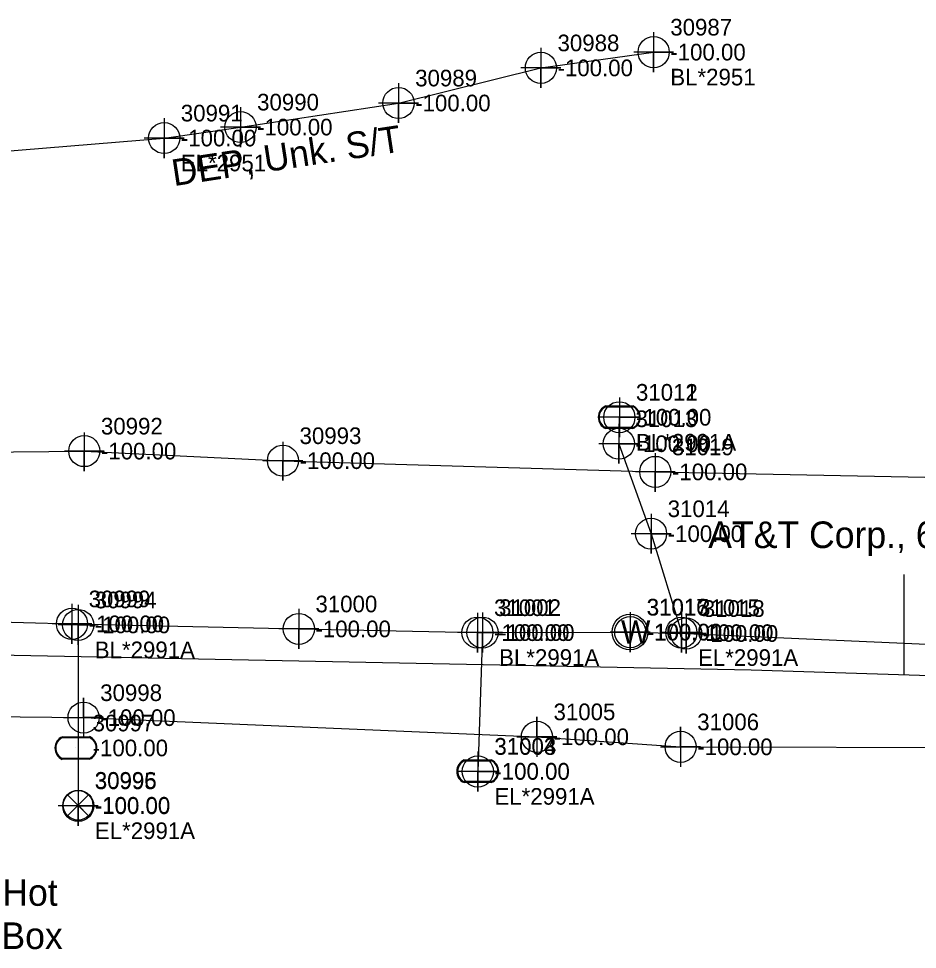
# Model space of a CAD drawing. Extents: x 2083698 to 2094313, y 743246 to 752873.
# Drawn here: x 2089203.2 to 2089338.3, y 744330.2 to 744470.1 of the extents above; entities that cross this region are included whole.
import ezdxf

# ---------------------------------------------------------------- set-up
doc = ezdxf.new("R2010")
doc.units = 0
for name, color, linetype in [('COGO Default Chain', 7, 'Continuous'), ('COGO Default Curve', 7, 'Continuous'), ('COGO Default Point Number', 7, 'Continuous'), ('Default Symbol Cogo Comment', 7, 'Continuous'), ('Exist Guardrail', 7, 'Continuous'), ('Exist Property Iron Pin Leader', 7, 'Continuous'), ('Exist Property Iron Pin Text', 7, 'Continuous'), ('Exist Property Line', 7, 'Continuous'), ('Exist Property Monument Leader', 7, 'Continuous'), ('Exist Property Monument Text', 7, 'Continuous'), ('Exist Right of Way Line', 7, 'Continuous'), ('Exist Right of Way Line Leader', 7, 'Continuous'), ('Exist Right of Way Line Text', 7, 'Continuous'), ('Exist Right of Way Width CELL', 7, 'Continuous'), ('Exist Roads EOP', 7, 'Continuous'), ('Exist Roads EOP Leader', 7, 'Continuous'), ('Exist Roads EOP Text', 7, 'Continuous'), ('Exist Utilities Gas UG Line SUE LOS B', 7, 'Continuous'), ('Exist Utilities Other Pole CELL', 7, 'Continuous'), ('Exist Utilities Power Pole Cogo Comment', 7, 'Continuous'), ('Exist Utilities Power Pole Cogo Elevation', 7, 'Continuous'), ('Exist Utilities Power Pole Cogo Number', 7, 'Continuous'), ('Exist Utilities Power UG Cable SUE LOS B', 7, 'Continuous'), ('Exist Utilities Power UG Cable SUE LOS B Text', 7, 'Continuous'), ('Exist Utilities Telephone UG Cable SUE LOS C', 7, 'Continuous'), ('Exist Utilities Telephone UG Cable SUE LOS C Leader', 7, 'Continuous'), ('Exist Utilities Telephone UG Cable SUE LOS C Text', 7, 'Continuous'), ('Exist Utilities Telephone UG Conduit SUE LOS B', 7, 'Continuous'), ('Exist Utilities Water UG Line SUE LOS B', 7, 'Continuous'), ('Exist Utilities Water Valve Text', 7, 'Continuous'), ('Old_Level_20', 7, 'Continuous'), ('Scratch_Level_2', 7, 'Continuous')]:
    doc.layers.add(name, color=color, linetype=linetype)

msp = doc.modelspace()

# ---------------------------------------------------------------- linework, layer by layer
at = {"layer": 'COGO Default Curve'}
for points in [[(2089209.92, 744365.03), (2089215.92, 744365.03), (2089212.92, 744365.03), (2089212.92, 744368.03), (2089212.92, 744362.03)], [(2089278.07, 744362.15), (2089284.07, 744362.15), (2089281.07, 744362.15), (2089281.07, 744365.15), (2089281.07, 744359.15)], [(2089299.67, 744360.64), (2089305.67, 744360.64), (2089302.67, 744360.64), (2089302.67, 744363.64), (2089302.67, 744357.64)]]:
    msp.add_lwpolyline(points, dxfattribs=at)
for centre in [(2089212.92, 744365.03), (2089281.07, 744362.15), (2089302.67, 744360.64)]:
    msp.add_circle(centre, 2.34, dxfattribs=at)
at = {"layer": 'COGO Default Point Number'}
for points in [[(2089293.46, 744413.19), (2089293.46, 744407.19), (2089293.46, 744410.19), (2089296.46, 744410.19), (2089290.46, 744410.19)], [(2089293.39, 744409.22), (2089293.39, 744403.22), (2089293.39, 744406.22), (2089296.39, 744406.22), (2089290.39, 744406.22)], [(2089298.23, 744395.69), (2089298.23, 744389.69), (2089298.23, 744392.69), (2089301.23, 744392.69), (2089295.23, 744392.69)], [(2089211.18, 744382.13), (2089211.18, 744376.13), (2089211.18, 744379.13), (2089214.18, 744379.13), (2089208.18, 744379.13)], [(2089212.1, 744381.97), (2089212.1, 744375.97), (2089212.1, 744378.97), (2089215.1, 744378.97), (2089209.1, 744378.97)], [(2089245.28, 744381.37), (2089245.28, 744375.37), (2089245.28, 744378.37), (2089248.28, 744378.37), (2089242.28, 744378.37)], [(2089272.12, 744380.81), (2089272.12, 744374.81), (2089272.12, 744377.81), (2089275.12, 744377.81), (2089269.12, 744377.81)], [(2089272.89, 744380.82), (2089272.89, 744374.82), (2089272.89, 744377.82), (2089275.89, 744377.82), (2089269.89, 744377.82)], [(2089295.1, 744380.88), (2089295.1, 744374.88), (2089295.1, 744377.88), (2089298.1, 744377.88), (2089292.1, 744377.88)], [(2089302.79, 744380.81), (2089302.79, 744374.81), (2089302.79, 744377.81), (2089305.79, 744377.81), (2089299.79, 744377.81)], [(2089303.51, 744380.68), (2089303.51, 744374.68), (2089303.51, 744377.68), (2089306.51, 744377.68), (2089300.51, 744377.68)], [(2089272.18, 744359.94), (2089272.18, 744353.94), (2089272.18, 744356.94), (2089275.18, 744356.94), (2089269.18, 744356.94)], [(2089212.12, 744354.78), (2089212.12, 744348.78), (2089212.12, 744351.78), (2089215.12, 744351.78), (2089209.12, 744351.78)]]:
    msp.add_lwpolyline(points, dxfattribs=at)
for centre in [(2089293.46, 744410.19), (2089293.39, 744406.22), (2089298.23, 744392.69), (2089211.18, 744379.13), (2089212.1, 744378.97), (2089245.28, 744378.37), (2089272.12, 744377.81), (2089272.89, 744377.82), (2089295.1, 744377.88), (2089302.79, 744377.81), (2089303.51, 744377.68), (2089272.18, 744356.94), (2089212.12, 744351.78)]:
    msp.add_circle(centre, 2.34, dxfattribs=at)
at = {"layer": 'Exist Guardrail'}
for p, q in [((2089293.46, 744410.2), (2089293.46, 744410.2)), ((2089211.78, 744360.47), (2089211.78, 744360.47)), ((2089272.17, 744356.97), (2089272.17, 744356.97))]:
    msp.add_line(p, q, dxfattribs=at)
for points in [[(2089291.42, 744411.9), (2089295.5, 744411.9)], [(2089291.42, 744411.77), (2089295.5, 744411.77)], [(2089295.5, 744408.64), (2089291.4, 744408.64)], [(2089295.5, 744408.5), (2089291.4, 744408.5)], [(2089209.74, 744362.17), (2089213.81, 744362.17)], [(2089209.74, 744362.03), (2089213.81, 744362.03)], [(2089213.81, 744358.91), (2089209.71, 744358.91)], [(2089213.81, 744358.77), (2089209.71, 744358.77)], [(2089270.13, 744358.67), (2089274.21, 744358.67)], [(2089270.13, 744358.53), (2089274.21, 744358.53)], [(2089274.21, 744355.41), (2089270.11, 744355.41)], [(2089274.21, 744355.27), (2089270.11, 744355.27)]]:
    msp.add_lwpolyline(points, dxfattribs=at)
for centre, radius, start, end in [((2089292.15, 744410.2), 1.86, 113.178, 245.9794), ((2089292.16, 744410.2), 1.73, 115.3009, 243.7824), ((2089294.75, 744410.2), 1.86, 293.6483, 66.3084), ((2089294.77, 744410.2), 1.73, 295.1272, 64.8728), ((2089210.47, 744360.46), 1.86, 113.178, 245.9794), ((2089210.48, 744360.46), 1.73, 115.3009, 243.7824), ((2089213.07, 744360.47), 1.86, 293.6483, 66.3084), ((2089213.08, 744360.47), 1.73, 295.1272, 64.8728), ((2089270.87, 744356.96), 1.86, 113.178, 245.9794), ((2089270.88, 744356.96), 1.73, 115.3009, 243.7824), ((2089273.47, 744356.97), 1.86, 293.6483, 66.3084), ((2089273.48, 744356.97), 1.73, 295.1272, 64.8728)]:
    msp.add_arc(centre, radius, start, end, dxfattribs=at)
at = {"layer": 'Exist Property Iron Pin Text'}
for points in [[(2089298.62, 744468.1), (2089298.62, 744462.1), (2089298.62, 744465.1), (2089301.62, 744465.1), (2089295.62, 744465.1)], [(2089281.67, 744465.73), (2089281.67, 744459.73), (2089281.67, 744462.73), (2089284.67, 744462.73), (2089278.67, 744462.73)], [(2089260.27, 744460.45), (2089260.27, 744454.45), (2089260.27, 744457.45), (2089263.27, 744457.45), (2089257.27, 744457.45)], [(2089236.51, 744456.83), (2089236.51, 744450.83), (2089236.51, 744453.83), (2089239.51, 744453.83), (2089233.51, 744453.83)], [(2089225.04, 744455.18), (2089225.04, 744449.18), (2089225.04, 744452.18), (2089228.04, 744452.18), (2089222.04, 744452.18)]]:
    msp.add_lwpolyline(points, dxfattribs=at)
for centre in [(2089298.62, 744465.1), (2089281.67, 744462.73), (2089260.27, 744457.45), (2089236.51, 744453.83), (2089225.04, 744452.18)]:
    msp.add_circle(centre, 2.34, dxfattribs=at)
at = {"layer": 'Exist Right of Way Line Text'}
for points in [[(2089213, 744407.93), (2089213.03, 744402.11), (2089213.01, 744405.11), (2089216.03, 744405.11), (2089210.03, 744405.11)], [(2089242.85, 744406.49), (2089242.89, 744400.67), (2089242.87, 744403.67), (2089245.89, 744403.67), (2089239.89, 744403.67)], [(2089298.84, 744404.8), (2089298.87, 744398.98), (2089298.86, 744401.98), (2089301.87, 744401.98), (2089295.87, 744401.98)]]:
    msp.add_lwpolyline(points, dxfattribs=at)
for centre in [(2089213.03, 744405.11), (2089242.89, 744403.67), (2089298.87, 744401.98)]:
    msp.add_circle(centre, 2.34, dxfattribs=at)
at = {"layer": 'Exist Roads EOP'}
msp.add_lwpolyline([(2089213.67, 744353.43), (2089210.52, 744350.28), (2089212.1, 744351.85), (2089213.67, 744350.28), (2089210.52, 744353.43)], dxfattribs=at)
msp.add_circle((2089212.1, 744351.85), 2.23, dxfattribs=at)
at = {"layer": 'Exist Utilities Gas UG Line SUE LOS B'}
msp.add_lwpolyline([(2088807.97, 744361.31), (2088852.53, 744361.47), (2088896.8, 744362.56), (2088962.47, 744363.66), (2088995.63, 744362.86), (2089044.7, 744362.15), (2089088.92, 744362.44), (2089108.93, 744362.67), (2089119.84, 744365.42), (2089165.33, 744365.52), (2089165.36, 744365.55), (2089212.92, 744365.03), (2089281.07, 744362.15), (2089302.67, 744360.64), (2089349.52, 744360.54), (2089404.71, 744359.19), (2089426.97, 744358.14), (2089430.13, 744363.55), (2089440.89, 744394.23)], dxfattribs=at)
at = {"layer": 'Exist Utilities Power Pole Cogo Number'}
msp.add_line((2089295.06, 744377.9), (2089295.06, 744377.9), dxfattribs=at)
msp.add_circle((2089295.06, 744377.9), 2.69, dxfattribs=at)
at = {"layer": 'Exist Utilities Power UG Cable SUE LOS B'}
msp.add_line((2089164.76, 744447.26), (2089225.04, 744452.18), dxfattribs=at)
msp.add_lwpolyline([(2089225.04, 744452.18), (2089236.51, 744453.83), (2089260.27, 744457.45), (2089281.67, 744462.73), (2089298.62, 744465.1)], dxfattribs=at)
at = {"layer": 'Exist Utilities Telephone UG Cable SUE LOS C'}
msp.add_lwpolyline([(2088759.65, 744370.97), (2088919.17, 744374.66), (2089031.12, 744376.07), (2089174.71, 744374.98), (2089313.29, 744372.22), (2089373.41, 744370.32), (2089376.41, 744356.43)], dxfattribs=at)
at = {"layer": 'Exist Utilities Telephone UG Cable SUE LOS C Leader'}
msp.add_line((2089336.29, 744371.49), (2089336.29, 744386.53), dxfattribs=at)
at = {"layer": 'Exist Utilities Telephone UG Conduit SUE LOS B'}
msp.add_lwpolyline([(2088802.38, 744402.7), (2088840.26, 744402.72), (2088907.76, 744404.72), (2088959, 744404.26), (2089005.48, 744406.1), (2089037.44, 744405.7), (2089058.23, 744407.02), (2089102.88, 744406.36), (2089154.58, 744404.53), (2089213.03, 744405.11), (2089242.89, 744403.67), (2089298.87, 744401.98), (2089347, 744401.02), (2089376.82, 744400.29), (2089424.67, 744399.53), (2089465.12, 744399.36), (2089487.47, 744399.37), (2089543.2, 744398.02)], dxfattribs=at)
at = {"layer": 'Exist Utilities Water UG Line SUE LOS B'}
for p, q in [((2089212.1, 744378.97), (2089212.12, 744351.78)), ((2089272.89, 744377.82), (2089272.18, 744356.94))]:
    msp.add_line(p, q, dxfattribs=at)
for points in [[(2089293.46, 744410.19), (2089293.39, 744406.22), (2089298.23, 744392.69), (2089302.79, 744377.81)], [(2088808.27, 744378.65), (2088851.64, 744379.93), (2088896.97, 744381.18), (2088955.72, 744381.3), (2088994.48, 744381.32), (2089043.67, 744382.01), (2089088.68, 744381.48), (2089152.98, 744380.75), (2089211.18, 744379.13), (2089245.28, 744378.37), (2089272.12, 744377.81), (2089295.1, 744377.88), (2089303.51, 744377.68), (2089349.87, 744375.62), (2089377.83, 744374.3), (2089423.75, 744372.87), (2089447.64, 744371.96), (2089486.72, 744370.6), (2089527.78, 744369.37), (2089565.49, 744368.81)]]:
    msp.add_lwpolyline(points, dxfattribs=at)

# ---------------------------------------------------------------- texts
at = {"layer": 'COGO Default Chain'}
for p in [(2089215.42, 744363.78), (2089283.57, 744360.9), (2089305.17, 744359.39)]:
    msp.add_text('-100.00', height=2.5, dxfattribs=at).set_placement(p)
at = {"layer": 'Default Symbol Cogo Comment'}
for p in [(2089295.96, 744408.95), (2089214.28, 744359.22), (2089274.67, 744355.72)]:
    msp.add_text('-100.00', height=2.5, dxfattribs=at).set_placement(p)
at = {"layer": 'Exist Property Iron Pin Leader'}
for s, p in [('30987', (2089301.12, 744467.6)), ('30988', (2089284.17, 744465.23)), ('30989', (2089262.77, 744459.95)), ('30990', (2089239.01, 744456.33)), ('30991', (2089227.54, 744454.68))]:
    msp.add_text(s, height=2.5, dxfattribs=at).set_placement(p)
at = {"layer": 'Exist Property Line'}
for p in [(2089295.96, 744408.94), (2089295.89, 744404.97), (2089300.73, 744391.44), (2089213.68, 744377.88), (2089214.6, 744377.72), (2089247.78, 744377.12), (2089274.62, 744376.56), (2089275.39, 744376.57), (2089297.6, 744376.63), (2089305.29, 744376.56), (2089306.01, 744376.43), (2089274.68, 744355.69), (2089214.62, 744350.53)]:
    msp.add_text('-100.00', height=2.5, dxfattribs=at).set_placement(p)
at = {"layer": 'Exist Property Monument Leader'}
for s, p in [('BL*2951', (2089301.12, 744460.1)), ('EL*2951', (2089227.54, 744447.18))]:
    msp.add_text(s, height=2.5, dxfattribs=at).set_placement(p)
at = {"layer": 'Exist Property Monument Text'}
for p in [(2089301.12, 744463.85), (2089284.17, 744461.48), (2089262.77, 744456.2), (2089239.01, 744452.58), (2089227.54, 744450.93)]:
    msp.add_text('-100.00', height=2.5, dxfattribs=at).set_placement(p)
at = {"layer": 'Exist Right of Way Line'}
for s, p in [('31012', (2089295.96, 744412.69)), ('31013', (2089295.89, 744408.72)), ('31014', (2089300.73, 744395.19)), ('30999', (2089213.68, 744381.63)), ('30994', (2089214.6, 744381.47)), ('31000', (2089247.78, 744380.87)), ('31001', (2089274.62, 744380.31)), ('31002', (2089275.39, 744380.32)), ('31017', (2089297.6, 744380.38)), ('31015', (2089305.29, 744380.31)), ('31018', (2089306.01, 744380.18)), ('31003', (2089274.68, 744359.44)), ('30995', (2089214.62, 744354.28))]:
    msp.add_text(s, height=2.5, dxfattribs=at).set_placement(p)
at = {"layer": 'Exist Right of Way Line Leader'}
for s, p in [('30992', (2089215.53, 744407.61)), ('30993', (2089245.39, 744406.17)), ('31019', (2089301.37, 744404.48))]:
    msp.add_text(s, height=2.5, dxfattribs=at).set_placement(p)
at = {"layer": 'Exist Right of Way Width CELL'}
for s, p in [('BL*2991A', (2089295.96, 744405.19)), ('BL*2991A', (2089214.6, 744373.97)), ('BL*2991A', (2089275.39, 744372.82)), ('EL*2991A', (2089305.29, 744372.81)), ('EL*2991A', (2089274.68, 744351.94)), ('EL*2991A', (2089214.62, 744346.78))]:
    msp.add_text(s, height=2.5, dxfattribs=at).set_placement(p)
at = {"layer": 'Exist Roads EOP Leader'}
msp.add_text('-100.00', height=2.5, dxfattribs=at).set_placement((2089214.6, 744350.6))
at = {"layer": 'Exist Roads EOP Text'}
msp.add_text('30996', height=2.5, dxfattribs=at).set_placement((2089214.6, 744354.35))
at = {"layer": 'Exist Utilities Other Pole CELL'}
for s, p in [('31011', (2089295.96, 744412.7)), ('30997', (2089214.28, 744362.97)), ('31004', (2089274.67, 744359.47))]:
    msp.add_text(s, height=2.5, dxfattribs=at).set_placement(p)
at = {"layer": 'Exist Utilities Power Pole Cogo Comment'}
msp.add_text('-100.00', height=2.5, dxfattribs=at).set_placement((2089297.56, 744376.65))
at = {"layer": 'Exist Utilities Power Pole Cogo Elevation'}
msp.add_text('31016', height=2.5, dxfattribs=at).set_placement((2089297.56, 744380.4))
at = {"layer": 'Exist Utilities Power Pole Cogo Number'}
msp.add_text('W', height=3.5, dxfattribs=at).set_placement((2089293.71, 744376.15))
at = {"layer": 'Exist Utilities Power UG Cable SUE LOS B Text'}
msp.add_text('DEP, Unk. S/T', height=4, rotation=8.6685, dxfattribs=at).set_placement((2089226.49, 744444.94))
at = {"layer": 'Exist Utilities Telephone UG Cable SUE LOS C Text'}
msp.add_text('AT&T Corp., 600 Pair, Copper', height=4, dxfattribs=at).set_placement((2089306.82, 744390.53))
at = {"layer": 'Exist Utilities Water Valve Text'}
for s, p in [('Hot', (2089200.7, 744336.74)), ('Box', (2089200.57, 744330.24))]:
    msp.add_text(s, height=4, dxfattribs=at).set_placement(p)
at = {"layer": 'Old_Level_20'}
for s, p in [('30998', (2089215.42, 744367.53)), ('31005', (2089283.57, 744364.65)), ('31006', (2089305.17, 744363.14))]:
    msp.add_text(s, height=2.5, dxfattribs=at).set_placement(p)
at = {"layer": 'Scratch_Level_2'}
for p in [(2089215.53, 744403.86), (2089245.39, 744402.42), (2089301.37, 744400.73)]:
    msp.add_text('-100.00', height=2.5, dxfattribs=at).set_placement(p)

doc.saveas('drawing.dxf')
